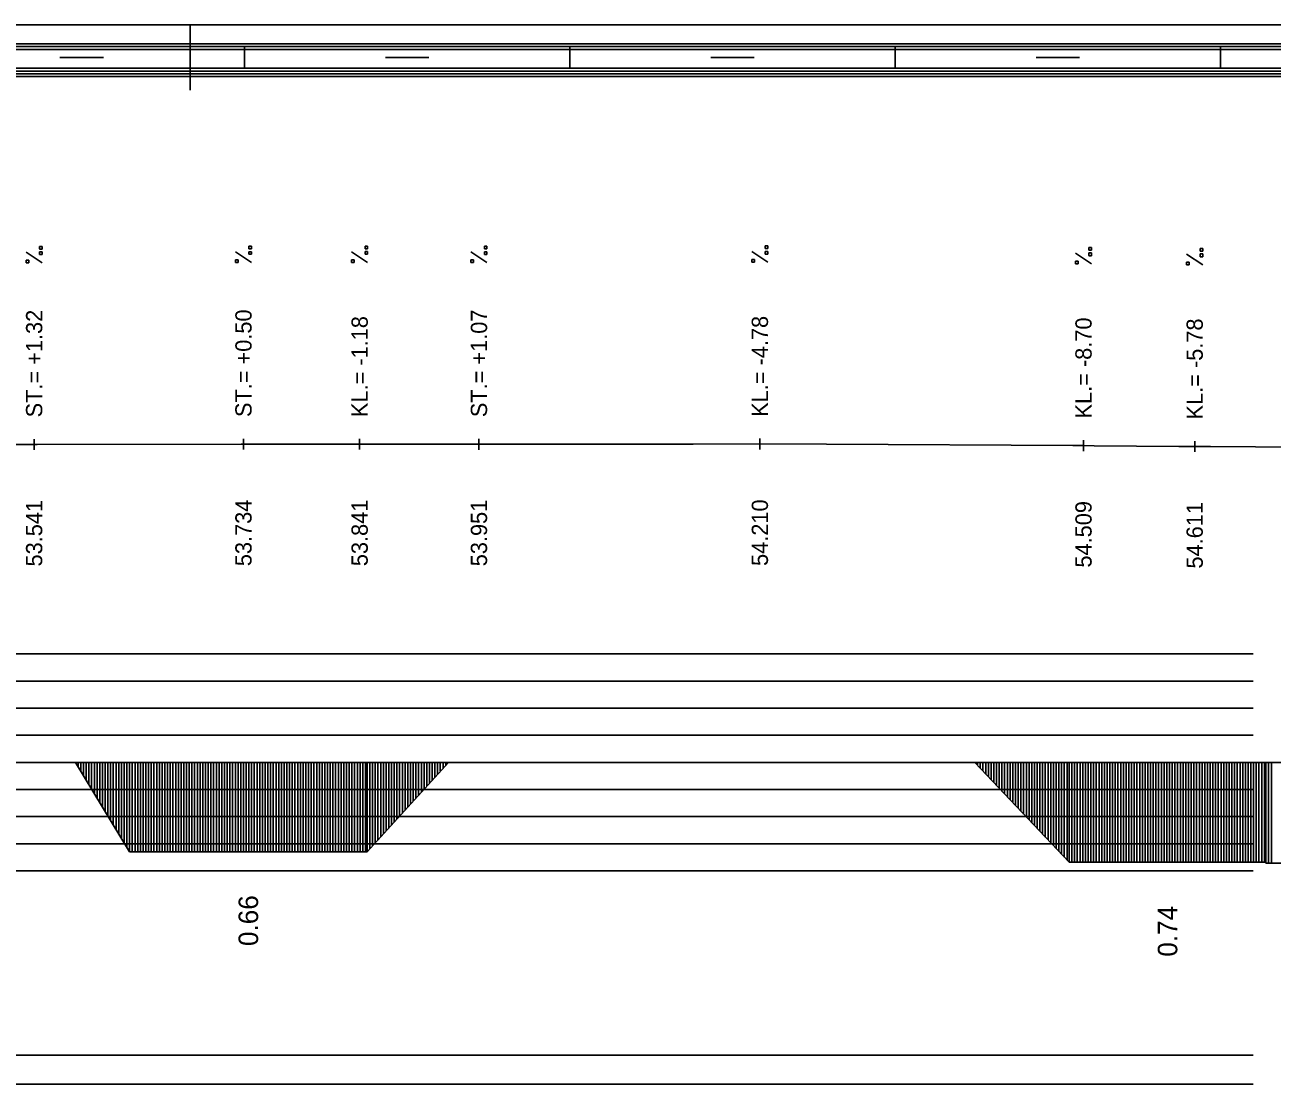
# Model space of a CAD drawing. Extents: x 2 to 10148, y 0 to 380.
# Drawn here: x 5654.8 to 5769.8, y 282.3 to 380 of the extents above; entities that cross this region are included whole.
import ezdxf

# ---------------------------------------------------------------- set-up
doc = ezdxf.new("R2010")
doc.units = 0
for name, color, linetype in [('NIVELETA_CARA', 7, 'Continuous'), ('NIVELETA_TEXT', 7, 'Continuous'), ('RAM', 7, 'Continuous'), ('ZRYCHL_CARA_C', 7, 'Continuous'), ('ZRYCHL_RASTR', 7, 'Continuous'), ('ZRYCHL_TEXT', 7, 'Continuous')]:
    doc.layers.add(name, color=color, linetype=linetype)

msp = doc.modelspace()

# ---------------------------------------------------------------- linework, layer by layer
at = {"layer": 'NIVELETA_CARA'}
for p, q in [((5655.62, 340.81), (5655.62, 341.81)), ((5674.92, 340.84), (5674.92, 341.84)), ((5685.63, 340.84), (5685.63, 341.84)), ((5696.63, 340.83), (5696.63, 341.83)), ((5722.53, 340.86), (5722.53, 341.86)), ((5752.37, 340.71), (5752.37, 341.71)), ((5762.62, 340.62), (5762.62, 341.62)), ((5633.62, 341.31), (5655.36, 341.31)), ((5655.36, 341.31), (5655.62, 341.31)), ((5655.62, 341.31), (5655.89, 341.31)), ((5655.89, 341.31), (5674.72, 341.34)), ((5674.72, 341.34), (5674.92, 341.34)), ((5674.92, 341.34), (5675.13, 341.34)), ((5675.13, 341.34), (5685.2, 341.34)), ((5685.2, 341.34), (5685.63, 341.34)), ((5685.63, 341.34), (5686.05, 341.34)), ((5686.05, 341.34), (5696.06, 341.33)), ((5696.06, 341.33), (5696.63, 341.33)), ((5696.63, 341.33), (5697.19, 341.33)), ((5697.19, 341.33), (5716.39, 341.35)), ((5716.39, 341.35), (5722.53, 341.36)), ((5722.53, 341.36), (5728.66, 341.33)), ((5728.66, 341.33), (5751.39, 341.22)), ((5751.39, 341.22), (5752.37, 341.21)), ((5752.37, 341.21), (5753.36, 341.2)), ((5753.36, 341.2), (5761.16, 341.14)), ((5761.16, 341.14), (5762.62, 341.12)), ((5762.62, 341.12), (5764.08, 341.12)), ((5764.08, 341.12), (5776.93, 341.04))]:
    msp.add_line(p, q, dxfattribs=at)
at = {"layer": 'NIVELETA_TEXT'}
for p, q in [((5656.37, 358.06), (5654.88, 359.05)), ((5656.37, 359.58), (5656.12, 359.58)), ((5656.12, 359.58), (5656.12, 359.34)), ((5656.12, 359.34), (5656.13, 359.33)), ((5656.12, 359.33), (5656.37, 359.33)), ((5656.37, 359.07), (5656.12, 359.07)), ((5656.12, 359.07), (5656.12, 358.82)), ((5656.12, 358.82), (5656.37, 358.82)), ((5656.12, 358.82), (5656.13, 358.82)), ((5656.37, 359.33), (5656.37, 359.58)), ((5656.37, 358.82), (5656.37, 359.07)), ((5675.67, 358.09), (5674.18, 359.08)), ((5675.67, 359.6), (5675.42, 359.6)), ((5675.42, 359.6), (5675.42, 359.36)), ((5675.42, 359.36), (5675.67, 359.36)), ((5675.42, 359.36), (5675.43, 359.36)), ((5675.67, 359.09), (5675.42, 359.09)), ((5675.42, 359.09), (5675.42, 358.85)), ((5675.42, 358.85), (5675.67, 358.85)), ((5675.42, 358.85), (5675.43, 358.85)), ((5675.67, 359.36), (5675.67, 359.6)), ((5675.67, 358.85), (5675.67, 359.09)), ((5686.37, 358.09), (5684.88, 359.08)), ((5686.37, 359.61), (5686.13, 359.61)), ((5686.13, 359.61), (5686.13, 359.37)), ((5686.13, 359.37), (5686.13, 359.36)), ((5686.13, 359.36), (5686.37, 359.36)), ((5686.37, 359.1), (5686.13, 359.1)), ((5686.13, 359.1), (5686.13, 358.86)), ((5686.13, 358.86), (5686.13, 358.85)), ((5686.13, 358.85), (5686.37, 358.85)), ((5686.37, 359.36), (5686.37, 359.61)), ((5686.37, 358.85), (5686.37, 359.1)), ((5697.37, 358.08), (5695.88, 359.07)), ((5697.37, 359.6), (5697.13, 359.6)), ((5697.13, 359.6), (5697.13, 359.35)), ((5697.13, 359.35), (5697.37, 359.35)), ((5697.13, 359.35), (5697.13, 359.35)), ((5697.37, 359.09), (5697.13, 359.09)), ((5697.13, 359.09), (5697.13, 358.84)), ((5697.13, 358.84), (5697.37, 358.84)), ((5697.13, 358.84), (5697.13, 358.84)), ((5697.37, 359.35), (5697.37, 359.6)), ((5697.37, 358.84), (5697.37, 359.09)), ((5723.27, 358.11), (5721.78, 359.1)), ((5723.27, 359.62), (5723.03, 359.62)), ((5723.03, 359.62), (5723.03, 359.38)), ((5723.03, 359.38), (5723.27, 359.38)), ((5723.03, 359.38), (5723.03, 359.38)), ((5723.27, 359.11), (5723.03, 359.11)), ((5723.03, 359.11), (5723.03, 358.87)), ((5723.03, 358.87), (5723.27, 358.87)), ((5723.03, 358.87), (5723.03, 358.87)), ((5723.27, 359.38), (5723.27, 359.62)), ((5723.27, 358.87), (5723.27, 359.11)), ((5753.12, 357.97), (5751.63, 358.96)), ((5753.12, 359.48), (5752.87, 359.48)), ((5752.87, 359.48), (5752.87, 359.24)), ((5752.87, 359.24), (5752.88, 359.23)), ((5752.87, 359.23), (5753.12, 359.23)), ((5753.12, 358.97), (5752.87, 358.97)), ((5752.87, 358.97), (5752.87, 358.73)), ((5753.12, 359.23), (5753.12, 359.48)), ((5753.12, 358.72), (5753.12, 358.97)), ((5763.37, 357.88), (5761.88, 358.87)), ((5763.37, 359.39), (5763.12, 359.39)), ((5763.12, 359.39), (5763.12, 359.15)), ((5763.12, 359.15), (5763.13, 359.14)), ((5763.12, 359.14), (5763.37, 359.14)), ((5763.37, 358.88), (5763.12, 358.88)), ((5763.12, 358.88), (5763.12, 358.64)), ((5763.37, 359.14), (5763.37, 359.39)), ((5763.37, 358.63), (5763.37, 358.88)), ((5655.12, 358.31), (5654.88, 358.31)), ((5654.88, 358.31), (5654.88, 358.07)), ((5654.88, 358.07), (5654.88, 358.06)), ((5654.88, 358.06), (5655.12, 358.06)), ((5655.12, 358.06), (5655.12, 358.31)), ((5674.42, 358.34), (5674.18, 358.34)), ((5674.18, 358.34), (5674.18, 358.09)), ((5674.18, 358.09), (5674.42, 358.09)), ((5674.18, 358.09), (5674.18, 358.09)), ((5674.42, 358.09), (5674.42, 358.34)), ((5685.13, 358.34), (5684.88, 358.34)), ((5684.88, 358.34), (5684.88, 358.1)), ((5684.88, 358.1), (5684.88, 358.09)), ((5684.88, 358.09), (5685.13, 358.09)), ((5685.13, 358.09), (5685.13, 358.34)), ((5696.13, 358.33), (5695.88, 358.33)), ((5695.88, 358.33), (5695.88, 358.08)), ((5695.88, 358.08), (5696.13, 358.08)), ((5695.88, 358.08), (5695.88, 358.08)), ((5696.13, 358.08), (5696.13, 358.33)), ((5722.03, 358.36), (5721.78, 358.36)), ((5721.78, 358.36), (5721.78, 358.11)), ((5721.78, 358.11), (5722.03, 358.11)), ((5721.78, 358.11), (5721.78, 358.11)), ((5722.03, 358.11), (5722.03, 358.36)), ((5751.87, 358.21), (5751.63, 358.21)), ((5751.63, 358.21), (5751.63, 357.97)), ((5751.63, 357.97), (5751.87, 357.97)), ((5751.63, 357.97), (5751.63, 357.97)), ((5751.87, 357.97), (5751.87, 358.21)), ((5752.87, 358.73), (5752.88, 358.72)), ((5752.87, 358.72), (5753.12, 358.72)), ((5762.12, 358.12), (5761.88, 358.12)), ((5761.88, 358.12), (5761.88, 357.88)), ((5761.88, 357.88), (5762.12, 357.88)), ((5761.88, 357.88), (5761.88, 357.88)), ((5762.12, 357.88), (5762.12, 358.12)), ((5763.12, 358.64), (5763.13, 358.63)), ((5763.12, 358.63), (5763.37, 358.63))]:
    msp.add_line(p, q, dxfattribs=at)
at = {"layer": 'RAM'}
for p, q in [((5974.91, 380), (5128.6, 380)), ((5670, 374), (5670, 380)), ((5974.91, 378.25), (5128.6, 378.25)), ((5974.91, 378), (5128.6, 378)), ((5974.91, 377.75), (5128.6, 377.75)), ((5675, 376), (5675, 378)), ((5705, 376), (5705, 378)), ((5735, 376), (5735, 378)), ((5765, 376), (5765, 378)), ((5974.91, 376), (5128.6, 376)), ((5658, 377), (5662, 377)), ((5688, 377), (5692, 377)), ((5718, 377), (5722, 377)), ((5748, 377), (5752, 377)), ((5974.91, 375.75), (5128.6, 375.75)), ((5974.91, 375.5), (5128.6, 375.5)), ((5974.91, 375.25), (5128.6, 375.25))]:
    msp.add_line(p, q, dxfattribs=at)
at = {"layer": 'ZRYCHL_CARA_C'}
for p, q in [((5128.6, 312), (5974.91, 312)), ((5659.42, 312), (5664.42, 303.76)), ((5659.67, 312), (5659.67, 311.59)), ((5659.92, 312), (5659.92, 311.18)), ((5660.17, 312), (5660.17, 310.76)), ((5660.42, 312), (5660.42, 310.35)), ((5660.67, 312), (5660.67, 309.94)), ((5660.92, 312), (5660.92, 309.53)), ((5661.17, 312), (5661.17, 309.12)), ((5661.42, 312), (5661.42, 308.7)), ((5661.67, 312), (5661.67, 308.29)), ((5661.92, 312), (5661.92, 307.88)), ((5662.17, 312), (5662.17, 307.47)), ((5662.42, 312), (5662.42, 307.05)), ((5662.67, 312), (5662.67, 306.64)), ((5662.92, 312), (5662.92, 306.23)), ((5663.17, 312), (5663.17, 305.82)), ((5663.42, 312), (5663.42, 305.41)), ((5663.67, 312), (5663.67, 304.99)), ((5663.92, 312), (5663.92, 304.58)), ((5664.17, 312), (5664.17, 304.17)), ((5664.42, 312), (5664.42, 303.76)), ((5664.67, 312), (5664.67, 303.76)), ((5664.92, 312), (5664.92, 303.76)), ((5665.17, 312), (5665.17, 303.76)), ((5665.42, 312), (5665.42, 303.76)), ((5665.67, 312), (5665.67, 303.76)), ((5665.92, 312), (5665.92, 303.76)), ((5666.17, 312), (5666.17, 303.76)), ((5666.42, 312), (5666.42, 303.76)), ((5666.67, 312), (5666.67, 303.76)), ((5666.92, 312), (5666.92, 303.76)), ((5667.17, 312), (5667.17, 303.76)), ((5667.42, 312), (5667.42, 303.76)), ((5667.67, 312), (5667.67, 303.76)), ((5667.92, 312), (5667.92, 303.76)), ((5668.17, 312), (5668.17, 303.76)), ((5668.42, 312), (5668.42, 303.76)), ((5668.67, 312), (5668.67, 303.76)), ((5668.92, 312), (5668.92, 303.76)), ((5669.17, 312), (5669.17, 303.76)), ((5669.42, 312), (5669.42, 303.76)), ((5669.67, 312), (5669.67, 303.76)), ((5669.92, 312), (5669.92, 303.76)), ((5670.17, 312), (5670.17, 303.76)), ((5670.42, 312), (5670.42, 303.76)), ((5670.67, 312), (5670.67, 303.76)), ((5670.92, 312), (5670.92, 303.76)), ((5671.17, 312), (5671.17, 303.76)), ((5671.42, 312), (5671.42, 303.76)), ((5671.67, 312), (5671.67, 303.76)), ((5671.92, 312), (5671.92, 303.76)), ((5672.17, 312), (5672.17, 303.76)), ((5672.42, 312), (5672.42, 303.76)), ((5672.67, 312), (5672.67, 303.76)), ((5672.92, 312), (5672.92, 303.76)), ((5673.17, 312), (5673.17, 303.76)), ((5673.42, 312), (5673.42, 303.76)), ((5673.67, 312), (5673.67, 303.76)), ((5673.92, 312), (5673.92, 303.76)), ((5674.17, 312), (5674.17, 303.76)), ((5674.42, 312), (5674.42, 303.76)), ((5674.67, 312), (5674.67, 303.76)), ((5674.92, 312), (5674.92, 303.76)), ((5675.17, 312), (5675.17, 303.76)), ((5675.42, 312), (5675.42, 303.76)), ((5675.67, 312), (5675.67, 303.76)), ((5675.92, 312), (5675.92, 303.76)), ((5676.17, 312), (5676.17, 303.76)), ((5676.42, 312), (5676.42, 303.76)), ((5676.67, 312), (5676.67, 303.76)), ((5676.92, 312), (5676.92, 303.76)), ((5677.17, 312), (5677.17, 303.76)), ((5677.42, 312), (5677.42, 303.76)), ((5677.67, 312), (5677.67, 303.76)), ((5677.92, 312), (5677.92, 303.76)), ((5678.17, 312), (5678.17, 303.76)), ((5678.42, 312), (5678.42, 303.76)), ((5678.67, 312), (5678.67, 303.76)), ((5678.92, 312), (5678.92, 303.76)), ((5679.17, 312), (5679.17, 303.76)), ((5679.42, 312), (5679.42, 303.76)), ((5679.67, 312), (5679.67, 303.76)), ((5679.92, 312), (5679.92, 303.76)), ((5680.17, 312), (5680.17, 303.76)), ((5680.42, 312), (5680.42, 303.76)), ((5680.67, 312), (5680.67, 303.76)), ((5680.92, 312), (5680.92, 303.76)), ((5681.17, 312), (5681.17, 303.76)), ((5681.42, 312), (5681.42, 303.76)), ((5681.67, 312), (5681.67, 303.76)), ((5681.92, 312), (5681.92, 303.76)), ((5682.17, 312), (5682.17, 303.76)), ((5682.42, 312), (5682.42, 303.76)), ((5682.67, 312), (5682.67, 303.76)), ((5682.92, 312), (5682.92, 303.76)), ((5683.17, 312), (5683.17, 303.76)), ((5683.42, 312), (5683.42, 303.76)), ((5683.67, 312), (5683.67, 303.76)), ((5683.92, 312), (5683.92, 303.76)), ((5684.17, 312), (5684.17, 303.76)), ((5684.42, 312), (5684.42, 303.76)), ((5684.67, 312), (5684.67, 303.76)), ((5684.92, 312), (5684.92, 303.76)), ((5685.17, 312), (5685.17, 303.76)), ((5685.42, 312), (5685.42, 303.76)), ((5685.67, 312), (5685.67, 303.76)), ((5685.92, 312), (5685.92, 303.76)), ((5686.17, 312), (5686.17, 303.76)), ((5686.32, 312), (5686.32, 303.76)), ((5686.32, 303.76), (5693.82, 312)), ((5686.57, 312), (5686.57, 304.03)), ((5686.82, 312), (5686.82, 304.31)), ((5687.07, 312), (5687.07, 304.58)), ((5687.32, 312), (5687.32, 304.86)), ((5687.57, 312), (5687.57, 305.13)), ((5687.82, 312), (5687.82, 305.41)), ((5688.07, 312), (5688.07, 305.68)), ((5688.32, 312), (5688.32, 305.96)), ((5688.57, 312), (5688.57, 306.23)), ((5688.82, 312), (5688.82, 306.5)), ((5689.07, 312), (5689.07, 306.78)), ((5689.32, 312), (5689.32, 307.05)), ((5689.57, 312), (5689.57, 307.33)), ((5689.82, 312), (5689.82, 307.6)), ((5690.07, 312), (5690.07, 307.88)), ((5690.32, 312), (5690.32, 308.15)), ((5690.57, 312), (5690.57, 308.43)), ((5690.82, 312), (5690.82, 308.7)), ((5691.07, 312), (5691.07, 308.98)), ((5691.32, 312), (5691.32, 309.25)), ((5691.57, 312), (5691.57, 309.53)), ((5691.82, 312), (5691.82, 309.8)), ((5692.07, 312), (5692.07, 310.08)), ((5692.32, 312), (5692.32, 310.35)), ((5692.57, 312), (5692.57, 310.63)), ((5692.82, 312), (5692.82, 310.9)), ((5693.07, 312), (5693.07, 311.18)), ((5693.32, 312), (5693.32, 311.45)), ((5693.57, 312), (5693.57, 311.73)), ((5742.35, 312), (5751.05, 302.78)), ((5742.6, 312), (5742.6, 311.74)), ((5742.85, 312), (5742.85, 311.47)), ((5743.1, 312), (5743.1, 311.21)), ((5743.35, 312), (5743.35, 310.94)), ((5743.6, 312), (5743.6, 310.68)), ((5743.85, 312), (5743.85, 310.41)), ((5744.1, 312), (5744.1, 310.15)), ((5744.35, 312), (5744.35, 309.88)), ((5744.6, 312), (5744.6, 309.62)), ((5744.85, 312), (5744.85, 309.35)), ((5745.1, 312), (5745.1, 309.09)), ((5745.35, 312), (5745.35, 308.82)), ((5745.6, 312), (5745.6, 308.56)), ((5745.85, 312), (5745.85, 308.29)), ((5746.1, 312), (5746.1, 308.03)), ((5746.35, 312), (5746.35, 307.76)), ((5746.6, 312), (5746.6, 307.5)), ((5746.85, 312), (5746.85, 307.23)), ((5747.1, 312), (5747.1, 306.97)), ((5747.35, 312), (5747.35, 306.7)), ((5747.6, 312), (5747.6, 306.44)), ((5747.85, 312), (5747.85, 306.17)), ((5748.1, 312), (5748.1, 305.91)), ((5748.35, 312), (5748.35, 305.64)), ((5748.6, 312), (5748.6, 305.38)), ((5748.85, 312), (5748.85, 305.11)), ((5749.1, 312), (5749.1, 304.85)), ((5749.35, 312), (5749.35, 304.58)), ((5749.6, 312), (5749.6, 304.32)), ((5749.85, 312), (5749.85, 304.06)), ((5750.1, 312), (5750.1, 303.79)), ((5750.35, 312), (5750.35, 303.53)), ((5750.6, 312), (5750.6, 303.26)), ((5750.85, 312), (5750.85, 303)), ((5751.05, 312), (5751.05, 302.78)), ((5751.3, 312), (5751.3, 302.78)), ((5751.55, 312), (5751.55, 302.78)), ((5751.8, 312), (5751.8, 302.78)), ((5752.05, 312), (5752.05, 302.78)), ((5752.3, 312), (5752.3, 302.78)), ((5752.55, 312), (5752.55, 302.78)), ((5752.8, 312), (5752.8, 302.78)), ((5753.05, 312), (5753.05, 302.78)), ((5753.3, 312), (5753.3, 302.78)), ((5753.55, 312), (5753.55, 302.78)), ((5753.8, 312), (5753.8, 302.78)), ((5754.05, 312), (5754.05, 302.78)), ((5754.3, 312), (5754.3, 302.78)), ((5754.55, 312), (5754.55, 302.78)), ((5754.8, 312), (5754.8, 302.78)), ((5755.05, 312), (5755.05, 302.78)), ((5755.3, 312), (5755.3, 302.78)), ((5755.55, 312), (5755.55, 302.78)), ((5755.8, 312), (5755.8, 302.78)), ((5756.05, 312), (5756.05, 302.78)), ((5756.3, 312), (5756.3, 302.78)), ((5756.55, 312), (5756.55, 302.78)), ((5756.8, 312), (5756.8, 302.78)), ((5757.05, 312), (5757.05, 302.78)), ((5757.3, 312), (5757.3, 302.78)), ((5757.55, 312), (5757.55, 302.78)), ((5757.8, 312), (5757.8, 302.78)), ((5758.05, 312), (5758.05, 302.78)), ((5758.3, 312), (5758.3, 302.78)), ((5758.55, 312), (5758.55, 302.78)), ((5758.8, 312), (5758.8, 302.78)), ((5759.05, 312), (5759.05, 302.78)), ((5759.3, 312), (5759.3, 302.78)), ((5759.55, 312), (5759.55, 302.78)), ((5759.8, 312), (5759.8, 302.78)), ((5760.05, 312), (5760.05, 302.78)), ((5760.3, 312), (5760.3, 302.78)), ((5760.55, 312), (5760.55, 302.78)), ((5760.8, 312), (5760.8, 302.78)), ((5761.05, 312), (5761.05, 302.78)), ((5761.3, 312), (5761.3, 302.78)), ((5761.55, 312), (5761.55, 302.78)), ((5761.8, 312), (5761.8, 302.78)), ((5762.05, 312), (5762.05, 302.78)), ((5762.3, 312), (5762.3, 302.78)), ((5762.55, 312), (5762.55, 302.78)), ((5762.8, 312), (5762.8, 302.78)), ((5763.05, 312), (5763.05, 302.78)), ((5763.3, 312), (5763.3, 302.78)), ((5763.55, 312), (5763.55, 302.78)), ((5763.8, 312), (5763.8, 302.78)), ((5764.05, 312), (5764.05, 302.78)), ((5764.3, 312), (5764.3, 302.78)), ((5764.55, 312), (5764.55, 302.78)), ((5764.8, 312), (5764.8, 302.78)), ((5765.05, 312), (5765.05, 302.78)), ((5765.3, 312), (5765.3, 302.78)), ((5765.55, 312), (5765.55, 302.78)), ((5765.8, 312), (5765.8, 302.78)), ((5766.05, 312), (5766.05, 302.78)), ((5766.3, 312), (5766.3, 302.78)), ((5766.55, 312), (5766.55, 302.78)), ((5766.8, 312), (5766.8, 302.78)), ((5767.05, 312), (5767.05, 302.78)), ((5767.3, 312), (5767.3, 302.78)), ((5767.55, 312), (5767.55, 302.78)), ((5767.8, 312), (5767.8, 302.78)), ((5768.05, 312), (5768.05, 302.78)), ((5768.3, 312), (5768.3, 302.78)), ((5768.55, 312), (5768.55, 302.78)), ((5768.8, 312), (5768.8, 302.78)), ((5769.05, 312), (5769.05, 302.78)), ((5769.19, 312), (5769.19, 302.71)), ((5769.44, 312), (5769.44, 302.71)), ((5769.69, 312), (5769.69, 302.71)), ((5664.42, 303.76), (5686.32, 303.76)), ((5751.05, 302.78), (5769.19, 302.78)), ((5769.19, 302.78), (5769.19, 302.71)), ((5769.19, 302.71), (5780.25, 302.71))]:
    msp.add_line(p, q, dxfattribs=at)
at = {"layer": 'ZRYCHL_RASTR'}
for p, q in [((5572, 322), (5768, 322)), ((5572, 319.5), (5768, 319.5)), ((5572, 317), (5768, 317)), ((5572, 314.5), (5768, 314.5)), ((5572, 309.5), (5768, 309.5)), ((5572, 307), (5768, 307)), ((5572, 304.5), (5768, 304.5)), ((5572, 302), (5768, 302)), ((5572, 285), (5768, 285)), ((5572, 282.33), (5768, 282.33))]:
    msp.add_line(p, q, dxfattribs=at)

# ---------------------------------------------------------------- texts
at = {"layer": 'NIVELETA_TEXT'}
for s, p in [('ST.= +1.32', (5656.37, 343.81)), ('ST.= +0.50', (5675.67, 343.84)), ('KL.= -1.18', (5686.38, 343.84)), ('ST.= +1.07', (5697.38, 343.83)), ('KL.= -4.78', (5723.28, 343.86)), ('KL.= -8.70', (5753.12, 343.71)), ('KL.= -5.78', (5763.37, 343.62)), ('53.541', (5656.37, 330.06)), ('53.734', (5675.67, 330.09)), ('53.841', (5686.38, 330.09)), ('53.951', (5697.38, 330.08)), ('54.210', (5723.28, 330.11)), ('54.509', (5753.12, 329.96)), ('54.611', (5763.37, 329.87))]:
    msp.add_text(s, height=1.5, rotation=90, dxfattribs=at).set_placement(p)
at = {"layer": 'ZRYCHL_TEXT'}
for s, p in [('0.66', (5676.27, 295.06)), ('0.74', (5761.02, 294.08))]:
    msp.add_text(s, height=1.8, rotation=90, dxfattribs=at).set_placement(p)

doc.saveas('drawing.dxf')
